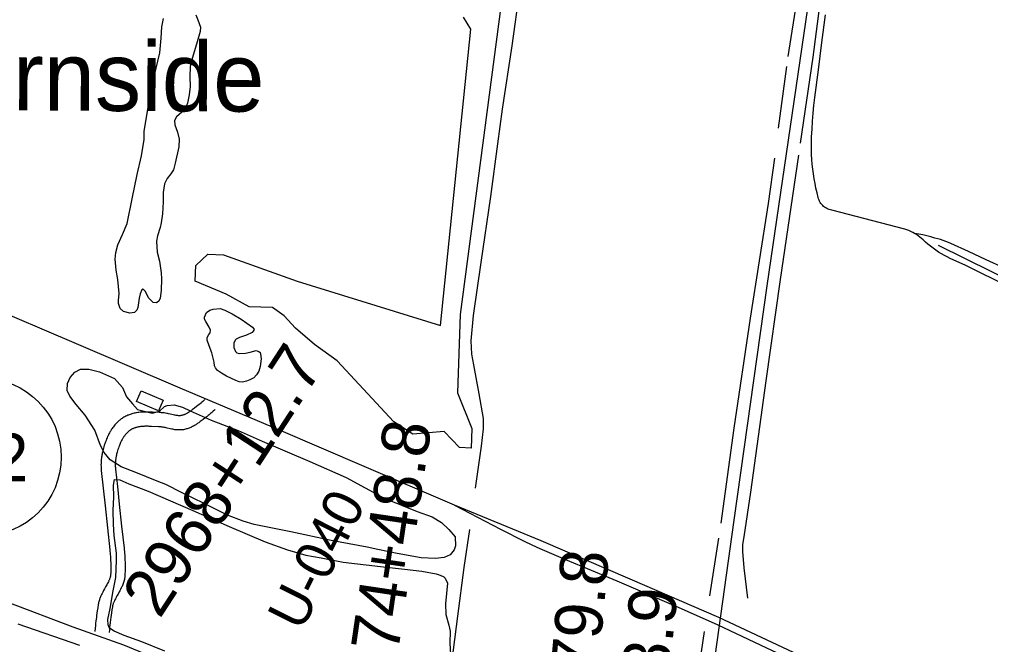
# Model space of a CAD drawing. Extents: x 3392644 to 3430565, y 576657 to 602123.
# Drawn here: x 3408701 to 3410739, y 596236 to 597547 of the extents above; entities that cross this region are included whole.
import ezdxf

# ---------------------------------------------------------------- set-up
doc = ezdxf.new("R2010")
doc.units = 0
for name, color, linetype in [('V-BLDG-OTLN', 7, 'Continuous'), ('V-DTCH-CNTR', 7, 'Continuous'), ('V-LEVE-TOET', 7, 'Continuous'), ('V-RAIL-TRAK', 7, 'Continuous'), ('V-RIVR-RANG-IDEN', 7, 'Continuous'), ('V-ROAD-CNTR', 7, 'Continuous'), ('V-ROAD-IDEN', 7, 'Continuous'), ('V-SITE-VEGE', 7, 'Continuous'), ('V-SURV-IDEN', 7, 'Continuous'), ('V-TOPO-GNAM-IDEN', 7, 'Continuous'), ('V-TOPO-SHOR', 7, 'Continuous')]:
    doc.layers.add(name, color=color, linetype=linetype)

msp = doc.modelspace()

# ---------------------------------------------------------------- linework, layer by layer
at = {"layer": 'V-BLDG-OTLN'}
msp.add_lwpolyline([(3408956.6, 596768.3), (3409002.8, 596748.8), (3408993.2, 596726.2), (3408947, 596745.7)], close=True, dxfattribs=at)
at = {"layer": 'V-DTCH-CNTR'}
for points in [[(3410377.3, 597173.4), (3410374.9, 597183.2), (3410372.6, 597193.1), (3410370.6, 597203.1), (3410368.9, 597213.1), (3410367.3, 597223.2), (3410366, 597233.3), (3410364.9, 597243.4), (3410364.1, 597253.5), (3410363.5, 597263.7), (3410363.1, 597273.9), (3410363, 597284), (3410363.5, 597300.6), (3410364.3, 597317.2), (3410365.4, 597333.8), (3410366.7, 597350.3), (3410368.2, 597366.8), (3410370, 597383.3), (3410377.6, 597441.1), (3410385.1, 597498.9), (3410392.6, 597556.7)], [(3410635.9, 597055.7), (3410630, 597059.3), (3410624.2, 597063.2), (3410618.5, 597067.2), (3410613, 597071.3), (3410607.6, 597075.7), (3410602.3, 597080.3), (3410597.2, 597085), (3410593.9, 597088), (3410590.5, 597090.8), (3410586.9, 597093.5), (3410583.3, 597096), (3410579.5, 597098.3), (3410575.6, 597100.5), (3410571.6, 597102.5), (3410567.5, 597104.3), (3410563.4, 597105.9), (3410559.2, 597107.3), (3410405.9, 597147), (3410403.2, 597147.5), (3410400.6, 597148.3), (3410398, 597149.2), (3410395.5, 597150.4), (3410393.1, 597151.7), (3410390.8, 597153.3), (3410388.7, 597155), (3410386.7, 597156.8), (3410384.8, 597158.8), (3410383.1, 597161), (3410381.6, 597163.3), (3410380.2, 597165.7), (3410379, 597168.1), (3410378.1, 597170.7), (3410377.3, 597173.4)], [(3410766.8, 597026.1), (3410729.9, 597043.3), (3410693, 597060.3), (3410655.9, 597077.2), (3410650.5, 597079.5), (3410645, 597081.7), (3410639.4, 597083.7), (3410633.7, 597085.5), (3410628, 597087.1), (3410622.3, 597088.5), (3410613.8, 597090.9), (3410605.3, 597093.2), (3410596.8, 597095.1), (3410588.1, 597096.9), (3410579.5, 597098.3)], [(3410778.8, 596985.7), (3410687.3, 597030.8), (3410654.4, 597046.1), (3410648.1, 597049.1), (3410642, 597052.3), (3410635.9, 597055.7)]]:
    msp.add_lwpolyline(points, dxfattribs=at)
at = {"layer": 'V-LEVE-TOET'}
msp.add_lwpolyline([(3408698, 596279.8), (3408827.5, 596234.6)], dxfattribs=at)
at = {"layer": 'V-RAIL-TRAK'}
for points in [[(3410848.5, 595972.8), (3410702.5, 596041.4), (3410518.1, 596129), (3410303.2, 596230), (3410168.5, 596293), (3409982.5, 596373.4), (3409796.1, 596453.3), (3409614.5, 596528.5), (3409424.5, 596609.7), (3409245.3, 596686.1), (3409038.5, 596774), (3408820.8, 596867), (3408623.6, 596950.5), (3408398.7, 597045.5), (3408194.7, 597132.2), (3407992.2, 597217.7), (3407946.1, 597235.8), (3407899.8, 597253.6), (3407853.5, 597271.2), (3407807.1, 597288.5), (3407781.3, 597297.3), (3407755.4, 597305.8), (3407729.5, 597314.2), (3407703.5, 597322.4)], [(3409614.5, 596528.5), (3409694.7, 596486.5), (3409710.9, 596477.8), (3409727.2, 596469.4), (3409743.6, 596461.1), (3409760.1, 596453), (3409776.7, 596445.1), (3409793.4, 596437.3), (3409847, 596414.6), (3409900.7, 596392.1), (3409954.5, 596369.6), (3410083.6, 596314.2), (3410167, 596277.8), (3410280.4, 596223.9), (3410374.2, 596181.5), (3410512.2, 596115.7), (3410657.7, 596044.8), (3410826.1, 595965.1)]]:
    msp.add_lwpolyline(points, dxfattribs=at)
at = {"layer": 'V-ROAD-CNTR'}
for points in [[(3410743.1, 600282.7), (3410687, 599895.1), (3410587.3, 599161.6), (3410494.6, 598521.7), (3410399.4, 597877.2), (3410269.5, 596988.2), (3410200.6, 596496.7), (3410136.7, 596040.8), (3410098.4, 595768.5), (3410108.2, 595696.9), (3410126.2, 595619.4), (3410153.5, 595550.7), (3410178.2, 595498.4), (3410209.5, 595450.4), (3410250.5, 595395.4), (3410296.6, 595343.8), (3410345.6, 595296.5), (3410455.8, 595193.3), (3410543.4, 595114.7), (3410636.6, 595032.3), (3410725.5, 594956.4), (3410793.3, 594904.4)], [(3409090.3, 596750.2), (3409089.3, 596749.2), (3409087.4, 596747.4), (3409085.8, 596745.8), (3409084.3, 596744.5), (3409083, 596743.4), (3409080.5, 596741.3), (3409078.7, 596739.8), (3409075.7, 596737.5), (3409072.7, 596735.2), (3409068.4, 596731.8), (3409064.7, 596729), (3409063.1, 596727.8), (3409061.6, 596726.7), (3409060.3, 596725.8), (3409059, 596724.9), (3409057.8, 596724.1), (3409056.7, 596723.4), (3409055.8, 596722.8), (3409053.8, 596721.6), (3409052.2, 596720.7), (3409050.8, 596720), (3409049.5, 596719.4), (3409048.5, 596718.9), (3409047.5, 596718.5), (3409046.8, 596718.2), (3409045.3, 596717.7), (3409044.3, 596717.3), (3409043.5, 596717.1), (3409042.3, 596716.8), (3409041.2, 596716.5), (3409040.3, 596716.3), (3409039.6, 596716.2), (3409038.8, 596716.1), (3409038, 596716.1), (3409037.2, 596716.1), (3409036.4, 596716.1), (3409035.6, 596716.1), (3409034.8, 596716.1), (3409034, 596716.2), (3409033.2, 596716.2), (3409031.5, 596716.4), (3409030, 596716.7), (3409028.4, 596717), (3409026.9, 596717.3), (3409023.9, 596717.9), (3409018.3, 596719.2), (3409013.8, 596720.3), (3409012, 596720.7), (3409010.3, 596721), (3409007.5, 596721.5), (3409005.3, 596721.8), (3409003.5, 596722.1), (3409000.9, 596722.3), (3408999.5, 596722.4), (3408998.3, 596722.5), (3408994.6, 596722.6), (3408980.3, 596723.4), (3408977.5, 596723.6), (3408974.8, 596723.7), (3408972.3, 596723.8), (3408969.9, 596723.8), (3408967.6, 596723.8), (3408965.5, 596723.8), (3408963.5, 596723.8), (3408961.5, 596723.7), (3408959.7, 596723.6), (3408958, 596723.5), (3408954.8, 596723.2), (3408951.9, 596722.9), (3408949.4, 596722.6), (3408947.2, 596722.2), (3408945.2, 596721.9), (3408943.5, 596721.5), (3408941.9, 596721.2), (3408939.4, 596720.5), (3408937.4, 596720), (3408935.8, 596719.5), (3408933.6, 596718.8), (3408931.4, 596718), (3408930.1, 596717.5), (3408928.8, 596717), (3408926.5, 596716), (3408924.3, 596714.9), (3408922.2, 596713.8), (3408920.2, 596712.7), (3408918.6, 596711.6)], [(3409111.5, 596728.9), (3409110.3, 596727.7), (3409107.9, 596725.4), (3409105.8, 596723.5), (3409104, 596721.9), (3409102.4, 596720.5), (3409099.6, 596718.2), (3409097.4, 596716.4), (3409094.3, 596713.9), (3409091.1, 596711.5), (3409086.7, 596708), (3409082.7, 596705), (3409080.8, 596703.6), (3409079.1, 596702.3), (3409077.4, 596701.2), (3409075.8, 596700.1), (3409074.3, 596699.1), (3409072.9, 596698.1), (3409071.4, 596697.2), (3409068.8, 596695.7), (3409066.4, 596694.3), (3409064.3, 596693.2), (3409062.3, 596692.3), (3409060.6, 596691.5), (3409059.1, 596690.8), (3409057.6, 596690.2), (3409055.2, 596689.3), (3409053.3, 596688.7), (3409051.8, 596688.3), (3409049.7, 596687.7), (3409047.4, 596687.1), (3409045.3, 596686.7), (3409043.3, 596686.5), (3409041.4, 596686.2), (3409039.5, 596686.1), (3409037.8, 596686.1), (3409036.1, 596686.1), (3409034.5, 596686.1), (3409032.9, 596686.2), (3409031.5, 596686.3), (3409030, 596686.4), (3409027.5, 596686.7), (3409025.1, 596687.1), (3409022.9, 596687.5), (3409020.9, 596687.9), (3409017.3, 596688.6), (3409011.5, 596690), (3409007.3, 596691), (3409005.9, 596691.3), (3409004.7, 596691.5), (3409002.6, 596691.9), (3409001.1, 596692.1), (3409000.1, 596692.2), (3408998.4, 596692.4), (3408997.8, 596692.5), (3408996.9, 596692.5), (3408993, 596692.7), (3408978.7, 596693.5), (3408976.2, 596693.6), (3408973.8, 596693.7), (3408971.6, 596693.8), (3408969.5, 596693.8), (3408967.7, 596693.8), (3408965.9, 596693.8), (3408964.3, 596693.8), (3408962.8, 596693.7), (3408961.4, 596693.7), (3408960.1, 596693.6), (3408957.7, 596693.4), (3408955.6, 596693.1), (3408953.8, 596692.9), (3408952.3, 596692.7), (3408950.9, 596692.4), (3408949.8, 596692.2), (3408948.8, 596692), (3408947, 596691.5), (3408945.7, 596691.1), (3408944.7, 596690.9), (3408943.2, 596690.4), (3408941.8, 596689.9), (3408941.1, 596689.6), (3408940.5, 596689.4), (3408939.1, 596688.7), (3408937.9, 596688.2), (3408936.7, 596687.5), (3408935.6, 596686.9), (3408934.3, 596686.1)], [(3408918.2, 596711.4), (3408916.6, 596710.4), (3408915, 596709.2), (3408913.4, 596708), (3408911.9, 596706.8), (3408910.5, 596705.7), (3408909.2, 596704.5), (3408907.9, 596703.4), (3408906.8, 596702.2), (3408905.6, 596701.1), (3408904.6, 596700), (3408903.5, 596698.9), (3408901.7, 596696.8), (3408900, 596694.8), (3408898.5, 596692.8), (3408897.1, 596691), (3408895.9, 596689.2), (3408894.7, 596687.5), (3408893.7, 596685.9), (3408892.8, 596684.4), (3408891.9, 596683), (3408890.4, 596680.3), (3408889.1, 596677.9), (3408888.1, 596675.9), (3408887.2, 596674), (3408886.4, 596672.4), (3408885.2, 596669.6), (3408884.3, 596667.4), (3408883, 596664.2), (3408881.8, 596661), (3408880.5, 596657.4), (3408879.4, 596654), (3408878.4, 596650.8), (3408877.6, 596647.8), (3408876.8, 596645), (3408876.1, 596642.3), (3408875.6, 596639.8), (3408875.1, 596637.4), (3408874.6, 596635.2), (3408874.2, 596633.1), (3408873.9, 596631.2), (3408873.6, 596629.3), (3408873.4, 596627.5), (3408873, 596624.3), (3408872.8, 596621.5), (3408872.6, 596618.9), (3408872.5, 596616.7), (3408872.5, 596614.8), (3408872.4, 596613), (3408872.5, 596610.1), (3408872.5, 596607.8), (3408872.6, 596606.1), (3408872.8, 596603.6), (3408873, 596601.1), (3408877, 596564.1), (3408880.9, 596527.3), (3408885.9, 596481.1), (3408890.8, 596434.9), (3408891.2, 596431.6), (3408891.5, 596428.5), (3408891.7, 596425.7), (3408892.2, 596420.3), (3408892.5, 596415.5), (3408892.7, 596411.4), (3408892.8, 596407.9), (3408892.9, 596404.7), (3408893, 596402), (3408893, 596399.6), (3408893, 596395.4), (3408893, 596392.3), (3408892.9, 596390), (3408892.8, 596386.5), (3408892.6, 596383.1), (3408892.5, 596382.4), (3408892.5, 596381.7), (3408892.4, 596381.1), (3408892.3, 596380.4), (3408892.2, 596379.8), (3408892.1, 596379.2), (3408891.7, 596377.8), (3408891.4, 596376.5), (3408891, 596375.2), (3408890.6, 596374), (3408890.1, 596372.7), (3408889.6, 596371.5), (3408889.1, 596370.3), (3408888.5, 596369)], [(3408934.7, 596686.4), (3408933.5, 596685.6), (3408932.6, 596684.9), (3408931.7, 596684.2), (3408930.8, 596683.5), (3408930, 596682.9), (3408929.2, 596682.2), (3408928.4, 596681.5), (3408927.7, 596680.8), (3408927, 596680.1), (3408926.4, 596679.4), (3408925.8, 596678.8), (3408924.5, 596677.3), (3408923.4, 596676), (3408922.4, 596674.7), (3408921.5, 596673.4), (3408920.6, 596672.2), (3408919.8, 596671.1), (3408919.1, 596669.9), (3408918.4, 596668.9), (3408917.8, 596667.9), (3408916.7, 596665.9), (3408915.8, 596664.1), (3408915, 596662.5), (3408914.3, 596661.1), (3408913.7, 596659.9), (3408912.7, 596657.6), (3408912, 596656), (3408911, 596653.4), (3408910, 596650.8), (3408908.9, 596647.7), (3408908, 596644.9), (3408907.2, 596642.2), (3408906.5, 596639.8), (3408905.8, 596637.5), (3408905.3, 596635.3), (3408904.8, 596633.3), (3408904.4, 596631.4), (3408904.1, 596629.7), (3408903.8, 596628.1), (3408903.6, 596626.5), (3408903.3, 596625.1), (3408903.2, 596623.8), (3408902.9, 596621.3), (3408902.7, 596619.1), (3408902.6, 596617.2), (3408902.5, 596615.6), (3408902.4, 596614.2), (3408902.4, 596613), (3408902.5, 596610.7), (3408902.5, 596609.1), (3408902.6, 596607.9), (3408902.7, 596606.1), (3408902.9, 596604.1), (3408906.8, 596567.3), (3408910.8, 596530.5), (3408915.7, 596484.3), (3408920.7, 596438), (3408921, 596434.6), (3408921.4, 596431.3), (3408921.6, 596428.2), (3408922.1, 596422.4), (3408922.4, 596417.3), (3408922.7, 596412.8), (3408922.8, 596408.9), (3408922.9, 596405.5), (3408923, 596402.5), (3408923, 596399.8), (3408923, 596395.2), (3408923, 596391.7), (3408922.9, 596389.1), (3408922.7, 596385.2), (3408922.5, 596381.2), (3408922.4, 596379.8), (3408922.3, 596378.4), (3408922.1, 596377), (3408921.9, 596375.6), (3408921.7, 596374.3), (3408921.4, 596372.9), (3408920.9, 596370.5), (3408920.2, 596368.2), (3408919.5, 596366), (3408918.8, 596363.9), (3408918.1, 596361.9), (3408917.3, 596360), (3408916.6, 596358.2), (3408915.8, 596356.6)], [(3408888.6, 596369.2), (3408888, 596367.9), (3408886.8, 596365.5), (3408885.6, 596363.3), (3408884.5, 596361.1), (3408882.1, 596356.9), (3408879.9, 596353), (3408877.9, 596349.5), (3408876.2, 596346.3), (3408874.7, 596343.5), (3408873.4, 596340.9), (3408872.4, 596338.5), (3408871.4, 596336.4), (3408870.7, 596334.5), (3408870.1, 596332.8), (3408869.5, 596331.3), (3408869.1, 596329.9), (3408868.4, 596327.6), (3408867.9, 596325.8), (3408867.5, 596324.3), (3408867.1, 596322.3), (3408866.7, 596320.2), (3408865.6, 596313.2), (3408864.7, 596307.1), (3408863.9, 596301.7), (3408863.3, 596297), (3408862.7, 596292.9), (3408861.8, 596285.6), (3408861.2, 596280.2), (3408860.7, 596276.1), (3408860.1, 596269.9), (3408859.6, 596263.8)], [(3408915.7, 596356.4), (3408915, 596354.9), (3408913.5, 596351.9), (3408912.1, 596349.1), (3408910.7, 596346.6), (3408908.2, 596342.1), (3408906, 596338.3), (3408904.2, 596335.1), (3408902.7, 596332.3), (3408901.5, 596330), (3408900.5, 596328), (3408899.8, 596326.3), (3408899.1, 596324.9), (3408898.6, 596323.6), (3408898.2, 596322.6), (3408897.9, 596321.6), (3408897.7, 596320.9), (3408897.2, 596319.4), (3408897, 596318.4), (3408896.8, 596317.7), (3408896.5, 596316.6), (3408896.3, 596315.4), (3408895.3, 596308.6), (3408894.4, 596302.7), (3408893.6, 596297.5), (3408893, 596292.9), (3408892.5, 596289), (3408891.6, 596282), (3408891, 596276.8), (3408890.5, 596272.9), (3408890, 596267.1), (3408889.4, 596261.2)], [(3410172.4, 595510.6), (3410170.2, 595509.6), (3410131.1, 595553.3), (3410086.3, 595600.5), (3410042.2, 595629.2), (3409974.4, 595667.5), (3409845, 595757.6), (3409737.7, 595824.5), (3409632, 595887.6), (3409539.9, 595951.2), (3409449, 595999.9), (3409360.7, 596049.1), (3409285.8, 596081.1), (3409176.9, 596126.2), (3409065.6, 596174.7), (3408920.2, 596235), (3408814.3, 596272.8), (3408677.8, 596324.1)]]:
    msp.add_lwpolyline(points, dxfattribs=at)
at = {"layer": 'V-ROAD-IDEN'}
msp.add_circle((3408623.9, 596629.2), 165, dxfattribs=at)
at = {"layer": 'V-SITE-VEGE'}
for points in [[(3409729.3, 597712.7), (3409626.4, 596928.2), (3409620.4, 596764.2), (3409650.5, 596689.2), (3409649, 596648.2), (3409624.4, 596649.1), (3409592.7, 596683.1), (3409526.8, 596677.4), (3409486.7, 596703.5), (3409368.1, 596831), (3409320.1, 596865.6), (3409280.2, 596899.9), (3409256.5, 596925.4), (3409232.5, 596942.7), (3409183.3, 596944.6), (3409134.9, 596971), (3409070.2, 596998), (3409071.4, 597030.8), (3409096.9, 597054.5), (3409129.7, 597053.3), (3409283.9, 596998.3), (3409584.5, 596905.1), (3409648.5, 597526.8), (3409633, 597552)], [(3409071.2, 597556.6), (3409075.5, 597546.6), (3409081, 597530.7), (3409080.2, 597521.8), (3409074.1, 597500.1), (3409064.2, 597467.5), (3409059.3, 597448.5), (3409058.6, 597426.8), (3409059.8, 597406.7), (3409057.6, 597388.9), (3409053.8, 597371.8), (3409049.6, 597361.3), (3409042.3, 597352.8), (3409030.7, 597342.7), (3409026.9, 597335.3), (3409027.7, 597326), (3409032.8, 597310.5), (3409036.7, 597295.8), (3409035.6, 597279.6), (3409028, 597245.4), (3409024.6, 597231.5), (3409019.2, 597223.3), (3409011.1, 597213.6), (3409005.4, 597202), (3409003.1, 597184.5), (3409003.2, 597164.4), (3409001.8, 597139.6), (3408998.8, 597120.6), (3408996.9, 597110.5), (3408990.8, 597093), (3408988.9, 597081.8), (3408990.5, 597059), (3408994.9, 597040.4), (3408998.9, 597015.6), (3408999.3, 597002.8), (3408999, 596978.8), (3408996.8, 596962.6), (3408994.1, 596956), (3408988.7, 596952.8), (3408982.1, 596953.2), (3408972.4, 596963.6), (3408965.7, 596976.7), (3408961.9, 596981), (3408960.3, 596981.4), (3408958.4, 596979.8), (3408954.5, 596971.7), (3408952.6, 596962.7), (3408950, 596943), (3408947.3, 596937.5), (3408942.7, 596932.5), (3408933, 596931.3), (3408919.8, 596934.3), (3408912.5, 596940.9), (3408908.9, 596951.3), (3408908.9, 596957.9), (3408910.8, 596972.2), (3408907.9, 597001.7), (3408904, 597021.4), (3408902.3, 597044.2), (3408903.4, 597058.2), (3408908, 597074.1), (3408917.9, 597096.2), (3408927.1, 597119.1), (3408938.1, 597171.1), (3408948, 597222.2), (3408957.1, 597261), (3408962.7, 597295.5), (3408963.1, 597312.5), (3408972.1, 597366.4), (3408983.8, 597427.3), (3408996, 597477.3), (3408998.6, 597507.5), (3409000.4, 597531.5), (3409003.4, 597549)], [(3409006.1, 596222), (3408958.4, 596242), (3408921.1, 596255), (3408900.2, 596264.2), (3408890.5, 596270.3), (3408887.4, 596277.3), (3408886.9, 596288.5), (3408891.5, 596311.4), (3408898.3, 596349), (3408903.9, 596376.5), (3408905.3, 596412.1), (3408904.9, 596427.6), (3408900.4, 596464.8), (3408898.8, 596488.8), (3408898.3, 596517.1), (3408899.3, 596546.1), (3408898.4, 596570.5), (3408901.1, 596582.5), (3408911.9, 596581.4), (3408930.5, 596573.4), (3408971.3, 596557.7), (3409065.2, 596517.1), (3409141.3, 596483.7), (3409216.6, 596451.9), (3409263.5, 596434.7), (3409302.3, 596423.6), (3409334.1, 596418), (3409380.6, 596408.9), (3409458.9, 596399.9), (3409509.6, 596394.4), (3409545.3, 596389.9), (3409575.5, 596384.6), (3409584.4, 596381.5), (3409591.8, 596378.1), (3409594.9, 596375.4), (3409599.2, 596364.6), (3409595.6, 596321.2), (3409596, 596299.1), (3409602, 596276.6), (3409605.1, 596263.9), (3409604.7, 596239), (3409605.5, 596215.3)]]:
    msp.add_lwpolyline(points, dxfattribs=at)
msp.add_lwpolyline([(3409430.8, 596440.5), (3409355.2, 596454.5), (3409271.1, 596472.3), (3409225.3, 596481.4), (3409193.5, 596488.2), (3409170.7, 596495.1), (3409137.7, 596507.7), (3409088.8, 596531.9), (3409043, 596554.1), (3409008.4, 596571.8), (3408990.6, 596579.1), (3408945.2, 596596.7), (3408914.9, 596608.6), (3408892, 596623.2), (3408879.1, 596638.6), (3408871.7, 596653.7), (3408859.5, 596685.8), (3408838.9, 596717), (3408820.2, 596739.8), (3408806.9, 596757.2), (3408801.5, 596768.8), (3408802.2, 596783.9), (3408807.9, 596795.9), (3408817.2, 596807.6), (3408829.5, 596813.8), (3408847, 596813.9), (3408869.4, 596807.8), (3408900.5, 596794), (3408917.6, 596775.5), (3408926.2, 596755.8), (3408938.3, 596740.7), (3408948.8, 596729.2), (3408965.5, 596724.6), (3408979.8, 596721.6), (3408994.9, 596725.5), (3409005.7, 596735.6), (3409011.5, 596737.6), (3409025.8, 596739.2), (3409043.3, 596733.9), (3409059.2, 596726.6), (3409103.8, 596706.6), (3409160.1, 596684.8), (3409210.6, 596663), (3409310.7, 596620), (3409386.7, 596586.3), (3409466.7, 596542.9), (3409535.8, 596514.9), (3409567.2, 596503.8), (3409586.6, 596492.3), (3409602.6, 596477.7), (3409615.4, 596462.2), (3409616.3, 596442.9), (3409613.6, 596434.7), (3409604.8, 596424.2), (3409592.4, 596418.4), (3409574.6, 596416.3), (3409544, 596417.8), (3409494, 596426.8), (3409453.3, 596435.5)], close=True, dxfattribs=at)
at = {"layer": 'V-TOPO-SHOR'}
for p, q in [((3410314.3, 597469.4), (3410343.5, 597654.4)), ((3410293.9, 597319.2), (3410311.7, 597448.2)), ((3410150.2, 596338.3), (3410168.9, 596459.2))]:
    msp.add_line(p, q, dxfattribs=at)
for points in [[(3410394.1, 597684.1), (3410365.8, 597467.7), (3410339.6, 597287.8)], [(3409657.9, 596564.4), (3409670.9, 596652.2), (3409675, 596688.7), (3409675.3, 596710.2), (3409666.1, 596761.9), (3409654.8, 596822.6), (3409650.4, 596844.9), (3409649.1, 596873.1), (3409654.3, 596926.4), (3409670.4, 597037.4), (3409690.2, 597175.5), (3409705.4, 597286.4), (3409714.8, 597359), (3409735, 597491.9), (3409751.3, 597608.8), (3409757.2, 597658.1)], [(3410173.4, 596490.6), (3410200.7, 596690.2), (3410234.9, 596920.4), (3410273, 597160.8), (3410286.3, 597256.1)], [(3410335.8, 597262.4), (3410297.5, 597001.8), (3410267.6, 596789), (3410235.1, 596555.8), (3410221, 596462.3), (3410218.7, 596445.9), (3410218.8, 596431), (3410221.3, 596397), (3410229, 596333.7)], [(3410628.7, 597073.9), (3410797.4, 596990.3), (3410957.9, 596908.7), (3411101.3, 596838.7), (3411276, 596750.8), (3411400.5, 596687.5)], [(3409155.6, 596789.7), (3409135.8, 596799.3), (3409125.3, 596805.4), (3409117.2, 596810.8), (3409112.5, 596816.2), (3409110.9, 596820.5), (3409110.1, 596828.2), (3409105, 596847.9), (3409099.5, 596862.6), (3409095.2, 596874.6), (3409095.2, 596880.4), (3409098.6, 596886.2), (3409101.3, 596889.7), (3409102.1, 596895.2), (3409099.7, 596901.7), (3409092.7, 596913.3), (3409089.9, 596918.4), (3409089.5, 596923), (3409094.1, 596932.3), (3409101.1, 596937.4), (3409108.1, 596939.7), (3409122.4, 596941), (3409132.1, 596937.1), (3409147.6, 596929.5), (3409166.2, 596918.7), (3409190, 596901.4), (3409192.3, 596898.7), (3409193.5, 596896.7), (3409191.9, 596893.3), (3409189.6, 596890.5), (3409178, 596884.7), (3409163.3, 596880), (3409156, 596876.8), (3409153.7, 596874.5), (3409151.4, 596868.3), (3409151.4, 596859), (3409154.6, 596850.5), (3409157.7, 596847.8), (3409163.1, 596846.3), (3409175.5, 596847.1), (3409185.2, 596849.5), (3409197.9, 596852.6), (3409203.7, 596850.7), (3409206.5, 596848.4), (3409207.2, 596846.1), (3409208.8, 596835.6), (3409206.6, 596819), (3409203.5, 596809.3), (3409198.9, 596801.9), (3409193.1, 596795.7), (3409185, 596791), (3409177.7, 596788.2), (3409169.2, 596786.6), (3409162.2, 596787), (3409155.6, 596789.7)], [(3409577.3, 595933), (3409587.5, 596033.8), (3409603, 596154.2), (3409621.5, 596295.4), (3409634.4, 596397.7), (3409646.6, 596477.7)], [(3410069.6, 595777.1), (3410083.2, 595879.1), (3410104.5, 596031), (3410138.4, 596263.4)]]:
    msp.add_lwpolyline(points, dxfattribs=at)

# ---------------------------------------------------------------- texts
at = {"layer": 'V-RIVR-RANG-IDEN'}
msp.add_text('U-040', height=83, rotation=63.2571, dxfattribs=at).set_placement((3409293.2, 596261.6))
at = {"layer": 'V-ROAD-IDEN'}
msp.add_text('942', height=100, rotation=359.6859, dxfattribs=at).set_placement((3408496.5, 596579.8))
at = {"layer": 'V-SURV-IDEN'}
for s, rotation, p in [('2968+12.7', 56.8794, (3408995.4, 596288.2)), ('2974+48.8', 81.6118, (3409473.6, 596069.1)), ('2978+79.8', 84.749, (3409880.4, 595797)), ('2980+53.9', 84.2185, (3410018.6, 595717.1))]:
    msp.add_text(s, height=100, rotation=rotation, dxfattribs=at).set_placement(p)
at = {"layer": 'V-TOPO-GNAM-IDEN'}
msp.add_text('Burnside', height=145, rotation=359.6858, dxfattribs=at).set_placement((3408450, 597357.8))

doc.saveas('drawing.dxf')
